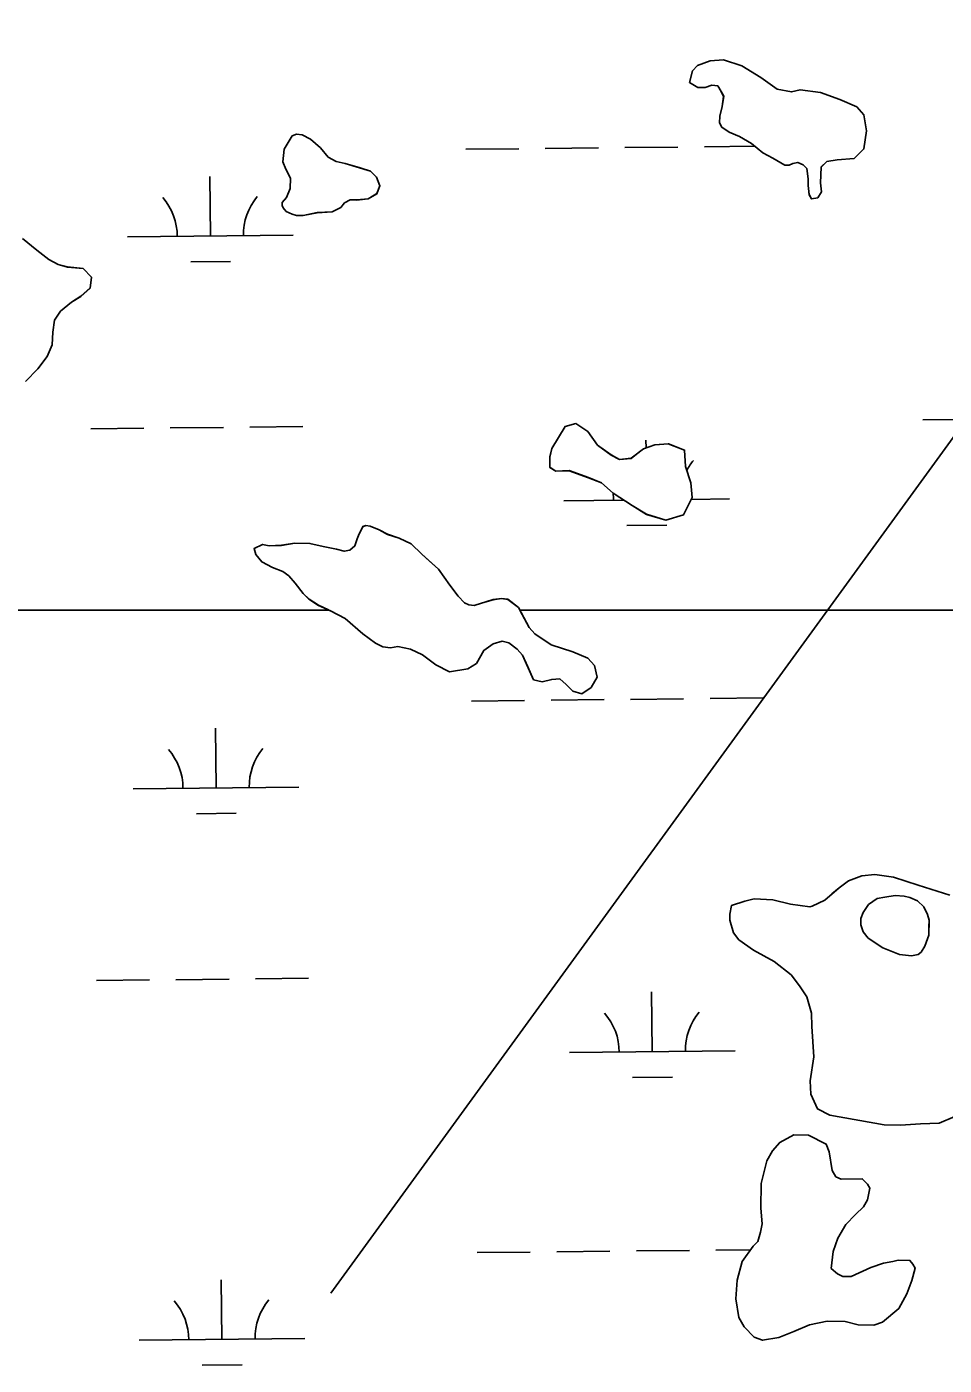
# Model space of a CAD drawing. Extents: x 3734862 to 3772949, y 391520 to 417239.
# Drawn here: x 3745610 to 3746164, y 411212 to 412019 of the extents above; entities that cross this region are included whole.
import ezdxf

# ---------------------------------------------------------------- set-up
doc = ezdxf.new("R2010")
doc.units = 0
doc.layers.add('V-TOPO-SHOR', color=7, linetype='Continuous')
doc.layers.add('V-WETL-SWMP', color=7, linetype='Continuous')

msp = doc.modelspace()

# ---------------------------------------------------------------- linework, layer by layer
at = {"layer": 'V-TOPO-SHOR'}
msp.add_line((3745793.45, 411255.01), (3746965.89, 412867.11), dxfattribs=at)
for points in [[(3746060.16, 411939.45), (3746054.01, 411942.84), (3746047.15, 411948.43), (3746039.91, 411952.57), (3746033.74, 411955.23), (3746029.41, 411958.22), (3746027.99, 411960.8), (3746028.05, 411964.82), (3746029.61, 411970.64), (3746030.44, 411976.84), (3746029.03, 411979.79), (3746026.89, 411983.11), (3746023.24, 411983.54), (3746019.2, 411982.14), (3746014.82, 411982.21), (3746009.75, 411985.22), (3746011.69, 411992.13), (3746014.67, 411995.37), (3746022.39, 411998.17), (3746030.44, 411998.77), (3746041.34, 411995.3), (3746052.92, 411988.17), (3746062.67, 411981.07), (3746071.41, 411979.46), (3746076.55, 411980.84), (3746088.95, 411979.17), (3746100.58, 411974.96), (3746110.73, 411970.41), (3746115.04, 411965.59), (3746116.71, 411956.07), (3746115.07, 411945.13), (3746109.13, 411939.38), (3746098.88, 411938.45), (3746092.65, 411937.46), (3746089.31, 411934.22), (3746088.79, 411924.73), (3746089.43, 411919.24), (3746087.18, 411915.62), (3746083.52, 411914.95), (3746082.1, 411917.53), (3746081.46, 411923.02), (3746081.52, 411927.04), (3746080.53, 411933.27), (3746078.37, 411935.49), (3746075.11, 411937.01), (3746072.17, 411936.33), (3746069.96, 411935.27), (3746067.4, 411935.31), (3746060.16, 411939.45)], [(3745785.19, 411906.66), (3745776.76, 411904.97), (3745772.74, 411905.04), (3745770.19, 411905.81), (3745766.56, 411907.33), (3745764.77, 411909.55), (3745764.07, 411911.03), (3745764.1, 411912.85), (3745766.7, 411915.73), (3745768.98, 411921.17), (3745769.08, 411927.39), (3745766.25, 411932.92), (3745764.5, 411937.33), (3745765.35, 411944.99), (3745770.23, 411952.95), (3745772.81, 411954), (3745776.09, 411953.59), (3745781.16, 411950.94), (3745787.29, 411945.73), (3745791.95, 411940.17), (3745796.66, 411937.54), (3745802.12, 411936.35), (3745811.21, 411933.64), (3745817.39, 411931.71), (3745820.99, 411928), (3745823.09, 411922.85), (3745821.19, 411918.13), (3745816.02, 411914.93), (3745809.07, 411914.31), (3745805.05, 411914.38), (3745801.73, 411912.6), (3745799.49, 411909.72), (3745795.07, 411907.6), (3745794.34, 411907.24), (3745785.19, 411906.66)], [(3745607.38, 411891.14), (3745616.04, 411884.05), (3745623.25, 411878.45), (3745629.05, 411875.43), (3745634.51, 411873.89), (3745643.99, 411873), (3745649.02, 411867.8), (3745648.19, 411861.24), (3745642.62, 411856.21), (3745637.08, 411852.65), (3745630.42, 411847.28), (3745626.68, 411841.85), (3745625.83, 411834.56), (3745625.33, 411826.89), (3745622.3, 411820), (3745616.69, 411812.42), (3745609.26, 411804.86)], [(3745956.85, 411743.8), (3745948.86, 411746.85), (3745937.23, 411751.06), (3745929.19, 411750.83), (3745925.57, 411753.08), (3745925.67, 411759.29), (3745926.85, 411764.39), (3745934.74, 411777.78), (3745941.35, 411779.5), (3745948.58, 411774.63), (3745954.29, 411766.5), (3745962.6, 411760.52), (3745967.67, 411757.88), (3745974.63, 411758.49), (3745977.96, 411761), (3745982.03, 411764.22), (3745989.01, 411766.66), (3745997.06, 411767.26), (3746006.87, 411763.45), (3746007.44, 411753.57), (3746010.56, 411743.66), (3746011.51, 411734.87), (3746006.23, 411724.36), (3745995.58, 411721.24), (3745983.94, 411724.72), (3745975.26, 411729.98), (3745963.69, 411737.48), (3745956.85, 411743.8)], [(3745812.84, 411652.6), (3745802.03, 411661.91), (3745793.33, 411666.44), (3745786.08, 411669.85), (3745780.29, 411673.6), (3745776.7, 411676.94), (3745772.05, 411683.23), (3745768.1, 411687.68), (3745764.49, 411690.3), (3745758.31, 411692.59), (3745751.79, 411695.99), (3745748.21, 411700.43), (3745747.17, 411704.1), (3745752.33, 411706.58), (3745756.34, 411705.78), (3745763.65, 411706.03), (3745771.71, 411707.35), (3745780.84, 411707.21), (3745788.85, 411705.25), (3745796.86, 411703.66), (3745801.59, 411702.48), (3745804.9, 411703.16), (3745807.86, 411705.67), (3745809.39, 411710.03), (3745810.54, 411712.93), (3745812.8, 411717.28), (3745814.64, 411717.98), (3745817.19, 411717.58), (3745822.63, 411715.29), (3745827.71, 411712.65), (3745834.61, 411710.35), (3745841.86, 411706.94), (3745848.34, 411700.62), (3745853.02, 411696.53), (3745858.43, 411691.69), (3745865.21, 411682.08), (3745870.22, 411675.42), (3745874.17, 411671.33), (3745876.71, 411670.2), (3745879.99, 411669.78), (3745884.4, 411671.17), (3745891.38, 411673.24), (3745896.5, 411673.89), (3745900.15, 411673.47), (3745906.65, 411668.61), (3745913.03, 411656.45), (3745916.62, 411652.73), (3745926.38, 411646), (3745939.47, 411641.77), (3745948.54, 411637.96), (3745952.49, 411633.51), (3745954.2, 411626.54), (3745950.45, 411620.39), (3745944.9, 411616.46), (3745939.45, 411618.01), (3745935.49, 411622.1), (3745931.53, 411625.45), (3745926.77, 411625.16), (3745920.9, 411623.8), (3745915.81, 411624.98), (3745912.28, 411632.71), (3745909.1, 411639.7), (3745905.87, 411643.41), (3745900.82, 411647.15), (3745896.82, 411648.31), (3745891.31, 411646.57), (3745885.76, 411642.64), (3745881.25, 411634.67), (3745876.08, 411631.47), (3745865.09, 411629.82), (3745856.75, 411633.98), (3745848.81, 411639.95), (3745841.56, 411643.36), (3745833.91, 411644.95), (3745829.52, 411644.29), (3745824.77, 411644.73), (3745820.42, 411646.99), (3745812.84, 411652.6)], [(3746094.52, 411362.27), (3746087.09, 411366.14), (3746083.02, 411375.11), (3746082.68, 411383.08), (3746084.79, 411397.57), (3746083.68, 411415.86), (3746083.34, 411423.84), (3746080.69, 411433.72), (3746076.12, 411440.35), (3746071.07, 411447), (3746060.89, 411455.13), (3746048.35, 411461.9), (3746039.55, 411468.13), (3746036.34, 411472.4), (3746034.12, 411479.93), (3746034.18, 411483.68), (3746035.2, 411488.82), (3746043.21, 411491.5), (3746048.86, 411492.81), (3746060.09, 411492.16), (3746070.83, 411489.64), (3746082.52, 411488.05), (3746083.93, 411488.49), (3746091.49, 411492.12), (3746095.77, 411495.8), (3746100.04, 411499.48), (3746105.73, 411503.6), (3746113.75, 411506.75), (3746121.73, 411507.56), (3746132.95, 411505.97), (3746147.86, 411501.04), (3746166.98, 411495.1)], [(3746154.28, 411470.86), (3746151.73, 411464.37), (3746149.53, 411460.6), (3746147.85, 411459.17), (3746143.74, 411458.36), (3746136.54, 411459.35), (3746126.47, 411463.32), (3746117.69, 411469.12), (3746114.63, 411472.87), (3746113.14, 411477.18), (3746113.11, 411480.99), (3746114.63, 411484.57), (3746117.73, 411489.39), (3746123.15, 411493.11), (3746127.75, 411493.91), (3746134, 411494.78), (3746139.35, 411494.4), (3746142.75, 411493.57), (3746147.4, 411491.54), (3746151.15, 411488.07), (3746153.51, 411483.45), (3746154.33, 411479.93), (3746154.26, 411475.93), (3746154.28, 411470.86)], [(3746169.96, 411361.5), (3746160.52, 411357.44), (3746149.27, 411357.16), (3746137.07, 411356.42), (3746127.23, 411356.58), (3746094.52, 411362.27)], [(3746048.25, 411283.36), (3746041.54, 411274.1), (3746038.54, 411262.9), (3746037.89, 411251.66), (3746039.58, 411240.39), (3746042.77, 411234.71), (3746048.76, 411228.53), (3746053.88, 411226.57), (3746063.75, 411228.28), (3746072.71, 411231.88), (3746082.15, 411235.95), (3746092.96, 411238.11), (3746103.74, 411237.94), (3746111.67, 411235.93), (3746121.04, 411235.78), (3746126.23, 411237.57), (3746136.2, 411245.84), (3746141.03, 411254.67), (3746143.97, 411262.59), (3746145.97, 411270.05), (3746144.6, 411272.42), (3746142.77, 411274.79), (3746135.74, 411274.9), (3746132.45, 411274.02), (3746126.81, 411273.18), (3746119.27, 411270.49), (3746107.46, 411265.06), (3746102.31, 411265.14), (3746099.05, 411266.6), (3746095.36, 411269.94), (3746096.46, 411280.23), (3746099.4, 411288.15), (3746104.23, 411296.51), (3746109.95, 411302.5), (3746114.71, 411307.11), (3746117.12, 411311.29), (3746118.64, 411318.29), (3746117.27, 411320.66), (3746114.05, 411323.99), (3746101.39, 411323.73), (3746098.13, 411325.19), (3746095.85, 411328.98), (3746094.16, 411340.25), (3746092.37, 411344.96), (3746081.68, 411350.29), (3746072.77, 411350.44), (3746064.27, 411345.89), (3746059.97, 411340.81), (3746056.59, 411334.77), (3746053.08, 411321.24), (3746052.84, 411306.25), (3746053.62, 411296.86), (3746052.6, 411291.73), (3746051.11, 411286.12), (3746048.25, 411283.36)]]:
    msp.add_lwpolyline(points, dxfattribs=at)
at = {"layer": 'V-WETL-SWMP'}
for p, q in [((3746011.69, 411992.14), (3746014.67, 411995.38)), ((3746014.67, 411995.38), (3746022.39, 411998.18)), ((3746022.39, 411998.18), (3746030.44, 411998.78)), ((3746030.44, 411998.78), (3746041.35, 411995.31)), ((3746041.35, 411995.31), (3746052.92, 411988.18)), ((3746009.75, 411985.23), (3746011.69, 411992.14)), ((3746052.92, 411988.18), (3746062.67, 411981.08)), ((3746014.82, 411982.23), (3746009.75, 411985.23)), ((3746019.2, 411982.15), (3746014.82, 411982.23)), ((3746023.25, 411983.55), (3746019.2, 411982.15)), ((3746026.89, 411983.13), (3746023.25, 411983.55)), ((3746029.03, 411979.8), (3746026.89, 411983.13)), ((3746030.45, 411976.85), (3746029.03, 411979.8)), ((3746062.67, 411981.08), (3746071.42, 411979.48)), ((3746071.42, 411979.48), (3746076.56, 411980.85)), ((3746076.56, 411980.85), (3746088.95, 411979.19)), ((3746088.95, 411979.19), (3746100.58, 411974.98)), ((3746028.06, 411964.84), (3746029.61, 411970.66)), ((3746029.61, 411970.66), (3746030.45, 411976.85)), ((3746100.58, 411974.98), (3746110.74, 411970.43)), ((3746110.74, 411970.43), (3746115.04, 411965.61)), ((3746027.99, 411960.82), (3746028.06, 411964.84)), ((3746115.04, 411965.61), (3746116.71, 411956.08)), ((3745770.24, 411952.97), (3745772.81, 411954.02)), ((3745772.81, 411954.02), (3745776.09, 411953.6)), ((3745776.09, 411953.6), (3745781.17, 411950.96)), ((3746029.41, 411958.24), (3746027.99, 411960.82)), ((3746033.75, 411955.24), (3746029.41, 411958.24)), ((3746039.92, 411952.58), (3746033.75, 411955.24)), ((3746116.71, 411956.08), (3746115.07, 411945.14)), ((3745765.36, 411945.01), (3745770.24, 411952.97)), ((3745781.17, 411950.96), (3745787.29, 411945.74)), ((3745787.29, 411945.74), (3745791.95, 411940.19)), ((3745874.86, 411944.92), (3745906.86, 411945.26)), ((3745922.86, 411945.43), (3745954.86, 411945.77)), ((3745970.86, 411945.94), (3746002.85, 411946.27)), ((3746018.85, 411946.44), (3746049.22, 411946.76)), ((3746047.16, 411948.45), (3746039.92, 411952.58)), ((3746054.01, 411942.85), (3746047.16, 411948.45)), ((3746115.07, 411945.14), (3746109.13, 411939.39)), ((3745764.5, 411937.35), (3745765.36, 411945.01)), ((3745766.26, 411932.93), (3745764.5, 411937.35)), ((3745791.95, 411940.19), (3745796.66, 411937.55)), ((3745796.66, 411937.55), (3745802.12, 411936.37)), ((3746060.17, 411939.46), (3746054.01, 411942.85)), ((3746067.41, 411935.32), (3746060.17, 411939.46)), ((3746075.11, 411937.03), (3746072.18, 411936.34)), ((3746078.37, 411935.51), (3746075.11, 411937.03)), ((3746092.66, 411937.47), (3746089.32, 411934.24)), ((3746098.89, 411938.47), (3746092.66, 411937.47)), ((3746109.13, 411939.39), (3746098.89, 411938.47)), ((3745769.09, 411927.41), (3745766.26, 411932.93)), ((3745802.12, 411936.37), (3745817.4, 411931.73)), ((3745817.4, 411931.73), (3745820.99, 411928.02)), ((3746069.97, 411935.28), (3746067.41, 411935.32)), ((3746072.18, 411936.34), (3746069.97, 411935.28)), ((3746080.53, 411933.28), (3746078.37, 411935.51)), ((3746081.52, 411927.06), (3746080.53, 411933.28)), ((3746089.32, 411934.24), (3746088.8, 411924.74)), ((3745720.81, 411892.55), (3745720.43, 411928.55)), ((3745766.71, 411915.75), (3745768.99, 411921.19)), ((3745768.99, 411921.19), (3745769.09, 411927.41)), ((3745820.99, 411928.02), (3745823.1, 411922.87)), ((3745823.1, 411922.87), (3745821.19, 411918.15)), ((3746081.46, 411923.04), (3746081.52, 411927.06)), ((3746082.1, 411917.55), (3746081.46, 411923.04)), ((3746088.8, 411924.74), (3746089.44, 411919.25)), ((3745764.07, 411911.04), (3745764.1, 411912.87)), ((3745764.1, 411912.87), (3745766.71, 411915.75)), ((3745805.05, 411914.39), (3745801.74, 411912.62)), ((3745809.07, 411914.33), (3745805.05, 411914.39)), ((3745816.03, 411914.95), (3745809.07, 411914.33)), ((3745821.19, 411918.15), (3745816.03, 411914.95)), ((3746083.52, 411914.96), (3746082.1, 411917.55)), ((3746087.19, 411915.64), (3746083.52, 411914.96)), ((3746089.44, 411919.25), (3746087.19, 411915.64)), ((3745764.78, 411909.57), (3745764.07, 411911.04)), ((3745766.57, 411907.35), (3745764.78, 411909.57)), ((3745770.2, 411905.83), (3745766.57, 411907.35)), ((3745772.74, 411905.06), (3745770.2, 411905.83)), ((3745776.76, 411904.99), (3745772.74, 411905.06)), ((3745785.2, 411906.68), (3745776.76, 411904.99)), ((3745794.34, 411907.26), (3745785.2, 411906.68)), ((3745799.5, 411909.73), (3745794.34, 411907.26)), ((3745801.74, 411912.62), (3745799.5, 411909.73)), ((3745607.39, 411891.16), (3745616.04, 411884.07)), ((3745670.82, 411892.02), (3745770.81, 411893.08)), ((3745616.04, 411884.07), (3745623.26, 411878.47)), ((3745623.26, 411878.47), (3745629.06, 411875.46)), ((3745629.06, 411875.46), (3745634.51, 411873.91)), ((3745634.51, 411873.91), (3745644, 411873.02)), ((3745644, 411873.02), (3745649.03, 411867.82)), ((3745708.98, 411876.99), (3745732.98, 411877.25)), ((3745649.03, 411867.82), (3745648.19, 411861.26)), ((3745648.19, 411861.26), (3745642.63, 411856.23)), ((3745637.09, 411852.67), (3745630.42, 411847.3)), ((3745642.63, 411856.23), (3745637.09, 411852.67)), ((3745626.68, 411841.88), (3745625.83, 411834.58)), ((3745630.42, 411847.3), (3745626.68, 411841.88)), ((3745625.83, 411834.58), (3745625.34, 411826.92)), ((3745625.34, 411826.92), (3745622.3, 411820.02)), ((3745622.3, 411820.02), (3745616.7, 411812.44)), ((3745616.7, 411812.44), (3745609.27, 411804.89)), ((3745648.63, 411776.35), (3745680.63, 411776.69)), ((3745696.63, 411776.86), (3745728.63, 411777.2)), ((3745744.62, 411777.37), (3745776.62, 411777.7)), ((3745926.86, 411764.41), (3745934.75, 411777.8)), ((3745934.75, 411777.8), (3745941.35, 411779.52)), ((3745941.35, 411779.52), (3745948.58, 411774.65)), ((3746150.51, 411781.65), (3746182.51, 411781.99)), ((3745948.58, 411774.65), (3745954.3, 411766.52)), ((3745983.61, 411764.79), (3745983.57, 411769.46)), ((3745925.68, 411759.32), (3745926.86, 411764.41)), ((3745954.3, 411766.52), (3745962.61, 411760.54)), ((3745962.61, 411760.54), (3745967.68, 411757.9)), ((3745974.63, 411758.52), (3745982.03, 411764.24)), ((3745982.03, 411764.24), (3745989.02, 411766.69)), ((3745989.02, 411766.69), (3745997.07, 411767.29)), ((3745997.07, 411767.29), (3746006.87, 411763.47)), ((3746006.87, 411763.47), (3746007.44, 411753.59)), ((3745925.58, 411753.1), (3745925.68, 411759.32)), ((3745929.19, 411750.85), (3745925.58, 411753.1)), ((3745967.68, 411757.9), (3745974.63, 411758.52)), ((3746007.44, 411753.59), (3746010.57, 411743.68)), ((3745937.24, 411751.09), (3745929.19, 411750.85)), ((3745948.86, 411746.88), (3745937.24, 411751.09)), ((3745956.85, 411743.82), (3745948.86, 411746.88)), ((3745963.69, 411737.5), (3745956.85, 411743.82)), ((3746010.57, 411743.68), (3746011.52, 411734.89)), ((3745975.26, 411730), (3745963.69, 411737.5)), ((3745933.95, 411732.93), (3745970.15, 411733.32)), ((3745983.95, 411724.74), (3745975.26, 411730)), ((3746011.52, 411734.89), (3746006.23, 411724.38)), ((3746010.94, 411733.75), (3746033.94, 411733.99)), ((3745995.58, 411721.27), (3745983.95, 411724.74)), ((3746006.23, 411724.38), (3745995.58, 411721.27)), ((3745809.4, 411710.05), (3745810.54, 411712.96)), ((3745810.54, 411712.96), (3745812.81, 411717.31)), ((3745812.81, 411717.31), (3745814.64, 411718.01)), ((3745814.64, 411718.01), (3745817.2, 411717.6)), ((3745817.2, 411717.6), (3745822.64, 411715.32)), ((3745822.64, 411715.32), (3745827.71, 411712.68)), ((3745827.71, 411712.68), (3745834.62, 411710.37)), ((3745972.11, 411717.91), (3745996.11, 411718.16)), ((3745747.18, 411704.13), (3745752.34, 411706.6)), ((3745748.22, 411700.46), (3745747.18, 411704.13)), ((3745752.34, 411706.6), (3745756.34, 411705.81)), ((3745756.34, 411705.81), (3745763.65, 411706.05)), ((3745763.65, 411706.05), (3745771.72, 411707.38)), ((3745771.72, 411707.38), (3745780.85, 411707.23)), ((3745780.85, 411707.23), (3745788.86, 411705.27)), ((3745788.86, 411705.27), (3745796.87, 411703.68)), ((3745796.87, 411703.68), (3745801.6, 411702.51)), ((3745801.6, 411702.51), (3745804.9, 411703.19)), ((3745804.9, 411703.19), (3745807.87, 411705.69)), ((3745807.87, 411705.69), (3745809.4, 411710.05)), ((3745834.62, 411710.37), (3745841.87, 411706.97)), ((3745841.87, 411706.97), (3745848.35, 411700.65)), ((3745751.8, 411696.01), (3745748.22, 411700.46)), ((3745758.32, 411692.62), (3745751.8, 411696.01)), ((3745848.35, 411700.65), (3745858.43, 411691.71)), ((3745764.49, 411690.32), (3745758.32, 411692.62)), ((3745768.11, 411687.71), (3745764.49, 411690.32)), ((3745772.05, 411683.26), (3745768.11, 411687.71)), ((3745858.43, 411691.71), (3745865.22, 411682.1)), ((3745776.7, 411676.97), (3745772.05, 411683.26)), ((3745865.22, 411682.1), (3745870.23, 411675.44)), ((3745780.3, 411673.62), (3745776.7, 411676.97)), ((3745786.09, 411669.87), (3745780.3, 411673.62)), ((3745870.23, 411675.44), (3745874.18, 411671.36)), ((3745874.18, 411671.36), (3745876.72, 411670.22)), ((3745880, 411669.8), (3745891.39, 411673.27)), ((3745891.39, 411673.27), (3745896.51, 411673.92)), ((3745896.51, 411673.92), (3745900.16, 411673.49)), ((3745900.16, 411673.49), (3745906.66, 411668.64)), ((3744165.35, 411667), (3745792.13, 411667.04)), ((3745792.13, 411667.04), (3745786.09, 411669.87)), ((3745876.72, 411670.22), (3745880, 411669.8)), ((3745906.66, 411668.64), (3745907.5, 411667.04)), ((3745907.5, 411667.04), (3746736.86, 411667.03)), ((3745878.29, 411612.12), (3745910.29, 411612.46)), ((3745926.29, 411612.63), (3745958.29, 411612.97)), ((3745974.29, 411613.14), (3746006.29, 411613.48)), ((3746022.28, 411613.64), (3746054.28, 411613.98)), ((3745724.25, 411559.75), (3745723.87, 411595.75)), ((3745674.25, 411559.22), (3745774.24, 411560.28)), ((3745712.41, 411544.19), (3745736.41, 411544.45)), ((3745748.06, 411444.56), (3745780.05, 411444.9)), ((3745652.06, 411443.55), (3745684.06, 411443.89)), ((3745700.06, 411444.06), (3745732.06, 411444.4)), ((3745987.38, 411400.66), (3745987, 411436.66)), ((3745937.38, 411400.13), (3746037.37, 411401.19)), ((3745975.54, 411385.1), (3745999.54, 411385.36)), ((3745881.81, 411279.47), (3745913.8, 411279.8)), ((3745929.8, 411279.97), (3745961.8, 411280.31)), ((3745977.8, 411280.48), (3746009.8, 411280.82)), ((3746025.8, 411280.99), (3746046.69, 411281.21)), ((3745727.76, 411227.09), (3745727.38, 411263.09)), ((3745677.76, 411226.57), (3745777.76, 411227.62)), ((3745715.92, 411211.54), (3745739.92, 411211.79))]:
    msp.add_line(p, q, dxfattribs=at)
for points in [[(3746736.85, 411667.01), (3745907.49, 411667.01), (3745913.03, 411656.45), (3745916.62, 411652.73), (3745926.38, 411646), (3745939.47, 411641.76), (3745948.54, 411637.96), (3745952.49, 411633.51), (3745954.2, 411626.54), (3745950.45, 411620.39), (3745944.9, 411616.46), (3745939.45, 411618.01), (3745935.49, 411622.1), (3745931.53, 411625.45), (3745926.77, 411625.16), (3745920.9, 411623.79), (3745915.81, 411624.98), (3745909.1, 411639.7), (3745905.87, 411643.41), (3745900.82, 411647.15), (3745896.82, 411648.31), (3745891.31, 411646.57), (3745885.76, 411642.64), (3745881.25, 411634.67), (3745876.08, 411631.47), (3745865.09, 411629.82), (3745856.75, 411633.98), (3745848.81, 411639.95), (3745841.56, 411643.36), (3745833.91, 411644.95), (3745829.51, 411644.29), (3745824.77, 411644.73), (3745820.42, 411646.99), (3745812.84, 411652.6), (3745802.03, 411661.91), (3745793.33, 411666.44), (3745792.12, 411667.01), (3744165.36, 411667.01)], [(3746166.98, 411495.1), (3746147.86, 411501.04), (3746132.95, 411505.97), (3746121.73, 411507.56), (3746113.75, 411506.75), (3746105.73, 411503.6), (3746100.04, 411499.48), (3746091.49, 411492.12), (3746083.93, 411488.49), (3746082.52, 411488.05), (3746070.83, 411489.64), (3746060.09, 411492.16), (3746048.86, 411492.81), (3746043.21, 411491.5), (3746035.2, 411488.82), (3746034.18, 411483.68), (3746034.12, 411479.93), (3746036.34, 411472.4), (3746039.55, 411468.13), (3746048.35, 411461.9), (3746060.89, 411455.13), (3746071.07, 411447), (3746076.12, 411440.35), (3746080.69, 411433.72), (3746083.34, 411423.84), (3746083.68, 411415.86), (3746084.79, 411397.57), (3746082.68, 411383.08), (3746083.02, 411375.11), (3746087.09, 411366.14), (3746094.52, 411362.27), (3746127.23, 411356.58), (3746137.07, 411356.42), (3746149.27, 411357.16), (3746160.52, 411357.44), (3746169.96, 411361.51)]]:
    msp.add_lwpolyline(points, dxfattribs=at)
for points in [[(3746154.28, 411470.86), (3746151.73, 411464.37), (3746149.53, 411460.6), (3746147.85, 411459.17), (3746143.74, 411458.36), (3746136.54, 411459.35), (3746126.47, 411463.32), (3746117.69, 411469.12), (3746114.63, 411472.87), (3746113.14, 411477.18), (3746113.11, 411480.99), (3746114.63, 411484.57), (3746117.73, 411489.39), (3746123.15, 411493.11), (3746127.75, 411493.91), (3746134, 411494.78), (3746139.35, 411494.4), (3746142.75, 411493.57), (3746147.4, 411491.54), (3746151.15, 411488.07), (3746153.51, 411483.45), (3746154.33, 411479.92)], [(3746042.77, 411234.72), (3746048.76, 411228.53), (3746053.88, 411226.57), (3746063.75, 411228.28), (3746072.71, 411231.88), (3746082.15, 411235.95), (3746092.96, 411238.11), (3746103.74, 411237.94), (3746111.67, 411235.93), (3746121.04, 411235.78), (3746126.23, 411237.57), (3746136.2, 411245.84), (3746141.03, 411254.67), (3746143.97, 411262.59), (3746145.97, 411270.05), (3746144.6, 411272.42), (3746142.77, 411274.79), (3746135.74, 411274.9), (3746132.45, 411274.02), (3746126.81, 411273.17), (3746119.27, 411270.49), (3746107.46, 411265.06), (3746102.31, 411265.14), (3746099.05, 411266.6), (3746095.36, 411269.94), (3746096.46, 411280.23), (3746099.41, 411288.15), (3746104.23, 411296.51), (3746109.95, 411302.5), (3746114.71, 411307.11), (3746117.12, 411311.29), (3746118.64, 411318.29), (3746117.27, 411320.66), (3746114.05, 411323.99), (3746101.39, 411323.73), (3746098.14, 411325.19), (3746095.85, 411328.98), (3746094.16, 411340.25), (3746092.37, 411344.96), (3746081.68, 411350.29), (3746072.77, 411350.44), (3746064.27, 411345.89), (3746059.96, 411340.81), (3746056.59, 411334.77), (3746053.08, 411321.24), (3746052.84, 411306.25), (3746053.62, 411296.86), (3746052.6, 411291.72), (3746051.11, 411286.12), (3746048.25, 411283.36), (3746041.54, 411274.1), (3746038.54, 411262.9), (3746037.89, 411251.66), (3746039.58, 411240.39)]]:
    msp.add_lwpolyline(points, close=True, dxfattribs=at)
for centre, start, end in [((3745665.57, 411892.44), 359.83338, 41.37703), ((3745776.05, 411893.61), 139.83335, 181.37701), ((3746039.18, 411734.52), 139.83335, 151.61717), ((3745928.7, 411733.35), 359.83338, 6.74545), ((3745669, 411559.64), 359.83336, 41.37702), ((3745779.48, 411560.81), 139.83336, 181.37702), ((3745932.13, 411400.55), 359.83336, 41.37702), ((3746042.61, 411401.72), 139.83336, 181.37702), ((3745782.99, 411228.15), 139.83336, 181.37702), ((3745672.51, 411226.99), 359.83336, 41.37702)]:
    msp.add_arc(centre, 35.25, start, end, dxfattribs=at)

doc.saveas('drawing.dxf')
